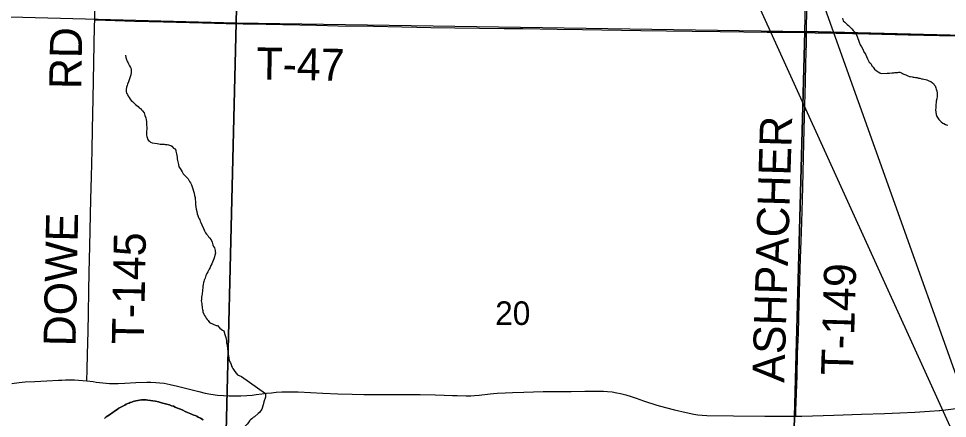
# Model space of a CAD drawing. Extents: x 2.4 to 73.1, y 4.5 to 25.6.
# Drawn here: x 33.865 to 34.688, y 22.755 to 23.109 of the extents above; entities that cross this region are included whole.
import ezdxf

# ---------------------------------------------------------------- set-up
doc = ezdxf.new("R2010")
doc.units = 0
for name, color, linetype in [('GM_X_Major_River', 7, 'Continuous'), ('GM_X_Minor_River', 7, 'Continuous'), ('GM_X_Section', 7, 'Continuous'), ('GM_X_Section_Text', 7, 'Continuous'), ('GM_X_Township_Road', 7, 'Continuous'), ('GM_X_Township_Road_Text', 7, 'Continuous'), ('SH_Text', 7, 'Continuous')]:
    doc.layers.add(name, color=color, linetype=linetype)

msp = doc.modelspace()

# ---------------------------------------------------------------- linework, layer by layer
at = {"layer": 'GM_X_Major_River'}
for points in [[(34.02851, 22.75324), (34.02627, 22.75463), (34.0242, 22.75563), (34.02289, 22.75643), (34.02158, 22.75703), (34.02026, 22.75744), (34.01894, 22.75805), (34.01763, 22.75865), (34.01632, 22.75925), (34.01462, 22.75987), (34.01274, 22.76067), (34.01068, 22.76187), (34.00861, 22.76268), (34.00579, 22.76351), (34.00391, 22.76451), (34.00241, 22.76531), (34.00052, 22.76573), (33.99864, 22.76654), (33.99657, 22.76716), (33.99412, 22.7678), (33.99166, 22.76843), (33.98903, 22.76926), (33.98638, 22.7697), (33.98411, 22.77014), (33.98184, 22.77039), (33.97957, 22.77083), (33.97806, 22.77106), (33.97692, 22.77108), (33.97578, 22.77111), (33.97407, 22.77097), (33.97235, 22.77082), (33.97082, 22.77048), (33.9691, 22.77014), (33.96777, 22.7698), (33.96662, 22.76945), (33.96528, 22.76891), (33.96394, 22.76857), (33.96297, 22.76802), (33.96183, 22.76767), (33.96048, 22.76714), (33.95914, 22.76641), (33.9574, 22.76551), (33.95567, 22.7646), (33.95393, 22.76351), (33.95239, 22.76241), (33.95103, 22.76149), (33.94775, 22.75911), (33.94678, 22.75856), (33.94563, 22.75783), (33.94427, 22.75692), (33.94273, 22.75582), (33.94117, 22.75453)], [(33.94117, 22.75453), (33.94273, 22.75582), (33.94427, 22.75692), (33.94563, 22.75783), (33.94678, 22.75856), (33.94775, 22.75911), (33.95103, 22.76149), (33.95239, 22.76241), (33.95393, 22.76351), (33.95567, 22.7646), (33.9574, 22.76551), (33.95914, 22.76641), (33.96048, 22.76714), (33.96183, 22.76767), (33.96297, 22.76802), (33.96394, 22.76857), (33.96528, 22.76891), (33.96662, 22.76945), (33.96777, 22.7698), (33.9691, 22.77014), (33.97082, 22.77048), (33.97235, 22.77082), (33.97407, 22.77097), (33.97578, 22.77111), (33.97692, 22.77108), (33.97806, 22.77106), (33.97957, 22.77083), (33.98184, 22.77039), (33.98411, 22.77014), (33.98638, 22.7697), (33.98903, 22.76926), (33.99166, 22.76843), (33.99412, 22.7678), (33.99657, 22.76716), (33.99864, 22.76654), (34.00052, 22.76573), (34.00241, 22.76531), (34.00391, 22.76451), (34.00579, 22.76351), (34.00861, 22.76268), (34.01068, 22.76187), (34.01274, 22.76067), (34.01462, 22.75987), (34.01632, 22.75925), (34.01763, 22.75865), (34.01894, 22.75805), (34.02026, 22.75744), (34.02158, 22.75703), (34.02289, 22.75643), (34.0242, 22.75563), (34.02627, 22.75463), (34.02851, 22.75324)]]:
    msp.add_lwpolyline(points, dxfattribs=at)
at = {"layer": 'GM_X_Minor_River'}
for points in [[(34.59508, 23.10929), (34.59579, 23.10718), (34.59709, 23.10582), (34.5982, 23.10465), (34.59912, 23.10368), (34.60024, 23.10289), (34.60136, 23.10191), (34.60229, 23.10113), (34.6034, 23.09996), (34.6045, 23.09861), (34.6058, 23.09743), (34.60673, 23.09646), (34.60727, 23.09531), (34.60797, 23.0932), (34.60869, 23.09147)], [(34.60869, 23.09147), (34.60922, 23.08994), (34.60993, 23.08803), (34.61083, 23.08591), (34.61192, 23.08399), (34.61301, 23.08187), (34.61409, 23.07957), (34.61537, 23.07763), (34.61627, 23.07552), (34.61735, 23.07341), (34.6188, 23.07052), (34.62009, 23.06916), (34.62064, 23.0682), (34.62119, 23.06723), (34.62211, 23.06607), (34.62339, 23.06433), (34.62488, 23.06296), (34.62675, 23.06197), (34.62806, 23.06098), (34.62937, 23.06038), (34.6345, 23.06063), (34.6366, 23.06077), (34.63888, 23.0609), (34.6404, 23.06105), (34.64136, 23.06122), (34.6425, 23.06138), (34.64402, 23.06134), (34.64497, 23.0615), (34.64592, 23.06148), (34.64724, 23.06088), (34.64817, 23.06047), (34.6493, 23.05987), (34.65118, 23.05907), (34.65306, 23.05826), (34.65438, 23.05785), (34.65532, 23.05763), (34.65665, 23.05741), (34.65759, 23.0572), (34.65854, 23.05717), (34.65986, 23.05695), (34.66119, 23.05672), (34.66251, 23.05631), (34.66364, 23.05609), (34.66496, 23.05568), (34.66591, 23.05566), (34.66723, 23.05543), (34.66855, 23.05502), (34.66987, 23.05461), (34.67156, 23.05399), (34.67325, 23.05319), (34.67475, 23.0522), (34.67568, 23.05142), (34.67641, 23.05026), (34.67714, 23.04929), (34.67786, 23.04776), (34.67803, 23.04661), (34.67855, 23.04489), (34.67888, 23.04299), (34.67881, 23.04014), (34.67857, 23.03787), (34.67813, 23.03579), (34.67791, 23.03427), (34.67769, 23.03314), (34.67765, 23.03181), (34.67761, 23.02991), (34.67756, 23.02821), (34.67803, 23.02402), (34.67874, 23.0221), (34.68039, 23.01959), (34.68242, 23.01745), (34.68392, 23.01646), (34.68485, 23.01606), (34.68635, 23.01526), (34.68729, 23.01486), (34.68842, 23.01445)], [(33.95989, 23.07666), (33.9597, 23.07666), (33.96003, 23.07457), (33.96056, 23.07284), (33.9611, 23.07169), (33.96201, 23.07034), (33.96255, 23.06881), (33.96345, 23.06707), (33.96418, 23.06573), (33.9649, 23.06438), (33.96487, 23.06286), (33.96482, 23.06115), (33.96459, 23.05926), (33.96274, 23.05399), (33.96233, 23.05286), (33.96152, 23.05079), (33.9613, 23.04966), (33.9607, 23.04816), (33.96026, 23.04608), (33.96041, 23.04437), (33.96076, 23.04303), (33.96149, 23.04187), (33.96221, 23.04015), (33.96294, 23.03899), (33.96385, 23.03763), (33.96496, 23.03647), (33.96589, 23.03568), (33.96701, 23.03471), (33.96867, 23.03295), (33.96979, 23.03198), (33.9709, 23.031), (33.97202, 23.03002), (33.97314, 23.02923), (33.97406, 23.02826), (33.97499, 23.02729), (33.97627, 23.02536), (33.97698, 23.02325), (33.97768, 23.02114), (33.97802, 23.01942), (33.97836, 23.01771), (33.97851, 23.01618), (33.97847, 23.01448), (33.97861, 23.01276), (33.97856, 23.01087), (33.97852, 23.00916), (33.97847, 23.00726), (33.97844, 23.00574), (33.9786, 23.0046), (33.97931, 23.00268), (33.98003, 23.00134), (33.98096, 23.00036), (33.98208, 22.99957), (33.98339, 22.99897), (33.98793, 22.99828), (33.98926, 22.99806), (33.99058, 22.99784), (33.99172, 22.99762), (33.99267, 22.99759), (33.994, 22.99775), (33.99494, 22.99754), (33.99589, 22.99732), (33.99684, 22.9973), (33.99778, 22.99708), (33.99873, 22.99687), (33.99985, 22.99646), (34.00079, 22.99587), (34.00246, 22.99431), (34.00339, 22.99371), (34.00431, 22.99236), (34.00448, 22.99141), (34.00464, 22.99045), (34.00499, 22.98911), (34.00514, 22.98759), (34.00548, 22.98606), (34.00564, 22.98473), (34.00598, 22.9832), (34.00665, 22.97958), (34.00717, 22.97767), (34.00827, 22.97612), (34.00899, 22.97458), (34.0099, 22.97304), (34.011, 22.97149), (34.01211, 22.97013), (34.01322, 22.96897), (34.01433, 22.9678), (34.01526, 22.96683), (34.0158, 22.96586), (34.01653, 22.9647), (34.01726, 22.96355), (34.01816, 22.96163), (34.01888, 22.9599), (34.0194, 22.95799), (34.01992, 22.95607), (34.02064, 22.95435), (34.02097, 22.95225), (34.02149, 22.95053), (34.02164, 22.94863), (34.02178, 22.94691), (34.02194, 22.94558), (34.02191, 22.94425), (34.02256, 22.94006)], [(34.02256, 22.94006), (34.02289, 22.93815), (34.02341, 22.93605), (34.02394, 22.93433), (34.02447, 22.93279), (34.025, 22.93145), (34.02555, 22.93049), (34.0259, 22.92953), (34.02663, 22.92818), (34.02734, 22.92626), (34.02878, 22.923), (34.02987, 22.92088), (34.03077, 22.91915), (34.03169, 22.9178), (34.03261, 22.91663), (34.03334, 22.91567), (34.03408, 22.9147), (34.03556, 22.91295), (34.03664, 22.91083), (34.03715, 22.90854), (34.03788, 22.90701), (34.0386, 22.90566), (34.03895, 22.90451), (34.03912, 22.90356), (34.03928, 22.9026), (34.03944, 22.90108), (34.03901, 22.89938), (34.0386, 22.89787), (34.03798, 22.89599), (34.03737, 22.89449), (34.03676, 22.89298), (34.03616, 22.89167), (34.03536, 22.89017), (34.03475, 22.88848), (34.03395, 22.88698), (34.03335, 22.88566), (34.03275, 22.88454), (34.03196, 22.88304), (34.03096, 22.88117), (34.03033, 22.87891), (34.02953, 22.87722), (34.02912, 22.87609), (34.0289, 22.87495), (34.02867, 22.87325), (34.02844, 22.87174), (34.02794, 22.867), (34.02773, 22.86587), (34.0277, 22.86473), (34.02748, 22.8636), (34.02725, 22.86208), (34.02722, 22.86076), (34.027, 22.85981), (34.02698, 22.85867), (34.02714, 22.85772), (34.0273, 22.85639), (34.02745, 22.85486), (34.02761, 22.85353), (34.02776, 22.8522), (34.02811, 22.85105), (34.02828, 22.8501), (34.02845, 22.84914), (34.02915, 22.84703), (34.02988, 22.84569), (34.03062, 22.84472), (34.03134, 22.84337), (34.03226, 22.84221), (34.03319, 22.84124), (34.03429, 22.83969), (34.03748, 22.83809), (34.04011, 22.83707), (34.04144, 22.83704), (34.04327, 22.83452), (34.0457, 22.83294), (34.04702, 22.83234), (34.04788, 22.8289), (34.04858, 22.82641), (34.04892, 22.82488), (34.04927, 22.82354), (34.04941, 22.82164), (34.04975, 22.81992), (34.04989, 22.81821), (34.05005, 22.81707), (34.05022, 22.81592), (34.05038, 22.81497), (34.05053, 22.81345), (34.05067, 22.81154), (34.05102, 22.81002), (34.05135, 22.80811), (34.05168, 22.8062), (34.05221, 22.80467), (34.05276, 22.80371), (34.05329, 22.80236), (34.05383, 22.80102), (34.05437, 22.79987), (34.05491, 22.79871), (34.05601, 22.79698), (34.05674, 22.79601), (34.05785, 22.79465), (34.05914, 22.79329), (34.06252, 22.79168)], [(34.06252, 22.79168), (34.08394, 22.77663)], [(34.08394, 22.77663), (34.08372, 22.77348), (34.08247, 22.76915), (34.08184, 22.76669), (34.0806, 22.76274), (34.07863, 22.75975), (34.07727, 22.75883), (34.07417, 22.75607), (34.07301, 22.75534), (34.07165, 22.75423), (34.07068, 22.75331), (34.0697, 22.75238), (34.06872, 22.75089), (34.06754, 22.7494), (34.06617, 22.74791), (34.06519, 22.74642), (34.06439, 22.74492), (34.06359, 22.74342), (34.06299, 22.74211), (34.05903, 22.73575)]]:
    msp.add_lwpolyline(points, dxfattribs=at)
at = {"layer": 'GM_X_Section'}
for points in [[(34.06856, 23.59208), (34.05792, 23.10535), (34.56162, 23.09756), (34.57374, 23.59967), (34.30663, 23.60321), (34.30663, 23.59208)], [(34.57374, 23.59967), (35.07727, 23.59263), (35.06465, 23.08503), (34.56162, 23.09756)], [(33.55167, 23.59208), (33.54562, 23.11902), (34.05792, 23.10535), (34.06856, 23.59208)], [(34.05792, 23.10535), (34.04577, 22.61006), (33.53887, 22.61906), (33.5389, 22.62058), (33.54562, 23.11902)], [(34.56162, 23.09756), (34.54832, 22.60211), (34.04577, 22.61006), (34.05792, 23.10535)], [(34.56162, 23.09756), (35.06465, 23.08503), (35.0531, 22.5831), (34.54832, 22.60211)]]:
    msp.add_lwpolyline(points, close=True, dxfattribs=at)
at = {"layer": 'GM_X_Township_Road'}
for points in [[(34.56323, 23.0966), (34.56358, 23.11953), (34.56375, 23.12699), (34.56526, 23.17982), (34.5656, 23.19255), (34.56631, 23.21928), (34.56689, 23.2401), (34.56729, 23.25409), (34.56802, 23.27895), (34.56981, 23.34266), (34.57056, 23.37007)], [(33.93262, 23.10788), (33.933, 23.12511), (33.93345, 23.14717), (33.93388, 23.17016), (33.93446, 23.19378), (33.93466, 23.20278), (33.93474, 23.20638)], [(33.92561, 22.78788), (33.92588, 22.79798), (33.9262, 22.81134), (33.9266, 22.83185), (33.92695, 22.84769), (33.92744, 22.86757), (33.92768, 22.88404), (33.9282, 22.90734), (33.92916, 22.94897), (33.92955, 22.96885), (33.93025, 22.99246), (33.93069, 23.0111), (33.93124, 23.03782), (33.93248, 23.10243), (33.93262, 23.10788)], [(33.93262, 23.10788), (33.9422, 23.10772), (33.96767, 23.10682), (33.99346, 23.10616), (34.02795, 23.10518), (34.04908, 23.10464), (34.06399, 23.10441), (34.0845, 23.10398), (34.12894, 23.10313), (34.14821, 23.10274), (34.17959, 23.10219), (34.20476, 23.10163), (34.21781, 23.10141), (34.23027, 23.10125)], [(34.23027, 23.10125), (34.25169, 23.10098), (34.2952, 23.10038), (34.31198, 23.10014), (34.34213, 23.09974), (34.36481, 23.09931), (34.4164, 23.09859), (34.46178, 23.09791), (34.48664, 23.09762), (34.52829, 23.09715), (34.54631, 23.09689), (34.56323, 23.0966)], [(34.55359, 22.75648), (34.55375, 22.76119), (34.55476, 22.79199), (34.55532, 22.81188), (34.55599, 22.8302), (34.55679, 22.85662), (34.55779, 22.89671), (34.5586, 22.91938), (34.55924, 22.93834), (34.56001, 22.95947), (34.56078, 22.99894), (34.56136, 23.02194), (34.56222, 23.05271), (34.56266, 23.06949), (34.56308, 23.08721), (34.56323, 23.0966)], [(34.56323, 23.0966), (34.57086, 23.09646), (34.58951, 23.09625), (34.61841, 23.09553), (34.6532, 23.09452), (34.69484, 23.09364), (34.72404, 23.09295), (34.75511, 23.09219), (34.79208, 23.09114), (34.80699, 23.0908), (34.84832, 23.08967), (34.91295, 23.08818), (34.96298, 23.08697), (34.98287, 23.08664), (35.01145, 23.08586), (35.03662, 23.08527), (35.04977, 23.08494)], [(34.68064, 22.76154), (34.68115, 22.76158), (34.68856, 22.76251), (34.69996, 22.76404), (34.71135, 22.76572), (34.71871, 22.767), (34.72421, 22.76809), (34.72996, 22.76952), (34.73595, 22.77124), (34.74187, 22.7732), (34.74917, 22.77589), (34.77975, 22.78821), (34.79521, 22.79474), (34.81028, 22.80142), (34.83008, 22.81045), (34.84533, 22.81747), (34.85881, 22.82389), (34.87316, 22.8309)], [(33.85902, 22.7854), (33.86547, 22.78631), (33.87102, 22.7869), (33.87938, 22.78743), (33.89024, 22.78797), (33.90048, 22.78844), (33.90327, 22.78857), (33.90668, 22.7887), (33.91039, 22.78875), (33.91471, 22.78868), (33.91811, 22.78846), (33.92561, 22.78788)], [(33.92561, 22.78788), (33.93106, 22.78714), (33.93384, 22.78679), (33.93972, 22.78612), (33.94562, 22.78565), (33.94905, 22.7855), (33.95342, 22.78549), (33.95934, 22.78571), (33.96896, 22.78625), (33.97857, 22.78665), (33.98229, 22.78668), (33.98661, 22.78653), (33.9903, 22.78622), (33.99398, 22.78572), (33.99946, 22.78471), (34.00581, 22.78329), (34.02477, 22.77839), (34.03053, 22.77703), (34.03544, 22.77611), (34.04131, 22.7753), (34.0466, 22.77482), (34.05158, 22.77456), (34.05564, 22.77452), (34.06186, 22.77468), (34.06745, 22.77493), (34.07209, 22.7753), (34.07548, 22.77568), (34.08072, 22.77633), (34.08473, 22.77684), (34.08904, 22.77731), (34.09336, 22.77772), (34.09829, 22.77805), (34.10477, 22.7782), (34.10878, 22.77817), (34.11281, 22.77805), (34.13453, 22.77694), (34.14789, 22.77635), (34.16063, 22.776), (34.17089, 22.77585), (34.20322, 22.77581), (34.22093, 22.77577), (34.23429, 22.77556), (34.24205, 22.7753), (34.2495, 22.77498), (34.25353, 22.77483), (34.26161, 22.77465), (34.26565, 22.77472), (34.26908, 22.77492), (34.27311, 22.77526), (34.28298, 22.77631), (34.28575, 22.77658), (34.28915, 22.77686), (34.29627, 22.77727), (34.30278, 22.77752), (34.31273, 22.77777), (34.32979, 22.77838), (34.33258, 22.77843), (34.33506, 22.77847), (34.34747, 22.77847), (34.35463, 22.77844), (34.36675, 22.77866), (34.37762, 22.77875), (34.3832, 22.77871), (34.3869, 22.77853), (34.39088, 22.77807), (34.39514, 22.77736), (34.39847, 22.77665), (34.40297, 22.77551), (34.40772, 22.77412), (34.41212, 22.77264), (34.4188, 22.77013), (34.43062, 22.7662), (34.43812, 22.76409), (34.44627, 22.76206), (34.45659, 22.75973), (34.46332, 22.75839), (34.46703, 22.75784), (34.47075, 22.75743), (34.4748, 22.75714), (34.49844, 22.75675), (34.52611, 22.75647), (34.54351, 22.75646), (34.55359, 22.75648)], [(34.55359, 22.75648), (34.55906, 22.75656), (34.58734, 22.7575), (34.61188, 22.75825), (34.63239, 22.75903), (34.64574, 22.75955), (34.6591, 22.76016), (34.67214, 22.7609), (34.68064, 22.76154)]]:
    msp.add_lwpolyline(points, dxfattribs=at)
at = {"layer": 'SH_Text'}
msp.add_lwpolyline([(34.30663, 23.59208), (34.79158, 22.52474), (34.30663, 23.88336)], close=True, dxfattribs=at)

# ---------------------------------------------------------------- texts
at = {"layer": 'GM_X_Section_Text'}
msp.add_text('20', height=0.020928, rotation=0.00001, dxfattribs=at).set_placement((34.28736, 22.83741))
at = {"layer": 'GM_X_Township_Road_Text'}
for s, rotation, p in [('RD', 89.01184, (33.92057, 23.04632)), ('T-47', 358.94455, (34.07559, 23.05516)), ('ASHPACHER', 88.28513, (34.54348, 22.78601)), ('DOWE', 88.86307, (33.91556, 22.81829)), ('T-145', 88.89123, (33.97604, 22.82001)), ('T-149', 88.31454, (34.60436, 22.79245))]:
    msp.add_text(s, height=0.028409, rotation=rotation, dxfattribs=at).set_placement(p)

doc.saveas('drawing.dxf')
